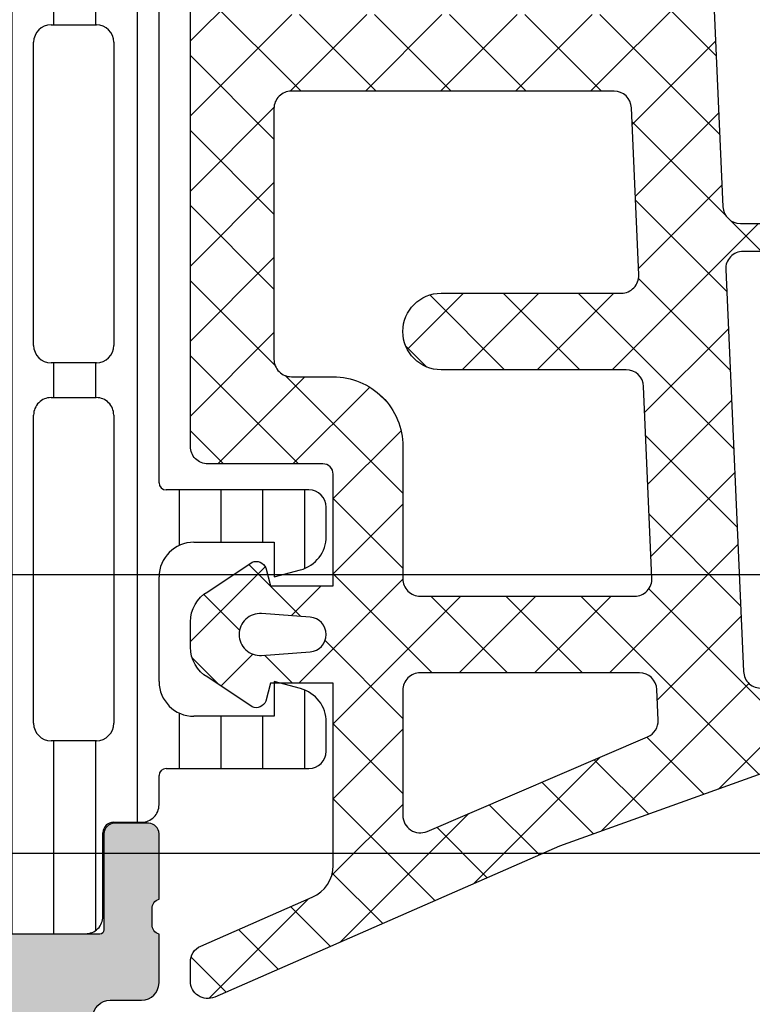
# Model space of a CAD drawing. Header units: millimetres. Extents: x 373037 to 682063, y 76092 to 274210.
# Tile 309 of 552: x 673458 to 673479, y 249615 to 249643. Entities that reach past the tile are written whole.
import ezdxf

# ---------------------------------------------------------------- set-up
doc = ezdxf.new("R2010")
doc.units = ezdxf.units.MM
doc.header["$LTSCALE"] = 100
doc.layers.add('PUDORYS', color=253, linetype='CONTINUOUS')

msp = doc.modelspace()

# ---------------------------------------------------------------- hatches: boundary and pattern name
at = {"layer": 'PUDORYS', "true_color": 0x939598}
h = msp.add_hatch(dxfattribs=at)
h.set_pattern_fill('LINIE', color=252, scale=1.2, angle=90, style=0)
h.set_pattern_definition([(90, (679979.9212210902, 248347.5297934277), (-1.2, 7.347638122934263e-17), [])])
edge = h.paths.add_edge_path()
edge.add_arc((673460.8289485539, 249619.7464295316), 0.2999999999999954, 90.00207529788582, 180.0020752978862, ccw=False)
edge.add_line((673460.8289376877, 249620.0464295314), (673461.6392690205, 249620.0464581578))
edge.add_arc((673461.6392535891, 249620.5464554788), 0.4999973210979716, 270.0017683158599, 360.0023822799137)
edge.add_line((673462.1392509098, 249620.5464762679), (673462.1405714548, 249621.387548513))
edge.add_arc((673462.3405714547, 249621.387548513), 0.1999999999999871, 90.00000000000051, 180.0000000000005, ccw=False)
edge.add_line((673462.3405714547, 249621.5875485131), (673466.4405714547, 249621.5875485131))
edge.add_arc((673466.4405714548, 249622.0875485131), 0.5000000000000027, 269.9999999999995, 359.9999999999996)
edge.add_line((673466.9405714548, 249622.0875485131), (673466.9405714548, 249622.9182977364))
edge.add_arc((673465.9405714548, 249622.9182977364), 0.9999999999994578, 0, 74.99999999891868)
edge.add_line((673466.1993904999, 249623.8842235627), (673465.4405714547, 249624.087548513))
edge.add_line((673465.4405714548, 249624.0875485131), (673465.4405714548, 249623.0875485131))
edge.add_line((673465.4405714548, 249623.0875485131), (673463.1405714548, 249623.0875485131))
edge.add_arc((673463.1422807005, 249624.0916749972), 1.004127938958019, 180.2340877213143, 269.9024699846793, ccw=False)
edge.add_line((673462.138161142, 249624.087572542), (673462.138161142, 249627.0874508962))
edge.add_arc((673463.1422804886, 249627.0834225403), 1.004127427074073, 90.09751797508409, 179.7701403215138, ccw=False)
edge.add_line((673463.1405714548, 249628.0875485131), (673465.4405714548, 249628.0875485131))
edge.add_line((673465.4405714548, 249628.0875485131), (673465.4405714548, 249627.0875485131))
edge.add_line((673465.4405714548, 249627.0875485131), (673466.1993905, 249627.2908734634))
edge.add_arc((673465.9405714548, 249628.2567992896), 1.000000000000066, 285.0000000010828, 359.9999999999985)
edge.add_line((673466.9405714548, 249628.2567992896), (673466.9405714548, 249629.087548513))
edge.add_arc((673466.4405714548, 249629.0875485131), 0.4999999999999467, 0, 89.99999999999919)
edge.add_line((673466.4405714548, 249629.5875485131), (673462.3405714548, 249629.5875485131))
edge.add_arc((673462.3423000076, 249629.7917216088), 0.2041804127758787, 181.1558689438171, 269.5149389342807, ccw=False)
edge.add_line((673462.138161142, 249629.7876028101), (673462.1381382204, 249655.6289696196))
edge.add_arc((673461.6381408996, 249655.6289541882), 0.4999973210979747, 0.001768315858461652, 90.00238227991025)
edge.add_line((673461.6381201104, 249656.1289515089), (673460.8277887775, 249656.1289228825))
edge.add_arc((673460.8277779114, 249656.4289228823), 0.299999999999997, 180.0020752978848, 270.0020752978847, ccw=False)
edge.add_line((673460.5277779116, 249656.428912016), (673460.5280229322, 249658.8289104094))
edge.add_arc((673460.028026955, 249658.8288949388), 0.499995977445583, 0.00177281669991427, 90.00237777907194)
edge.add_line((673460.0280062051, 249659.3288909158), (673456.5514647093, 249659.3287642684))
edge.add_arc((673456.6938112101, 249658.3389513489), 0.99999607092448, 98.18368334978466, 212.7290913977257)
edge.add_line((673455.8525781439, 249657.7982859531), (673457.1711305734, 249655.5146768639))
edge.add_arc((673456.7381269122, 249655.2646612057), 0.5000000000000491, 0.002135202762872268, 30.002071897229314, ccw=False)
edge.add_line((673457.2381269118, 249655.2646798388), (673457.2392132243, 249620.9104110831))
edge.add_arc((673456.7392132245, 249620.9103934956), 0.5000000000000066, 330.0020786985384, 360.0020153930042, ccw=False)
edge.add_line((673457.1722349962, 249620.6604092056), (673455.8538479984, 249618.3767046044))
edge.add_arc((673456.695120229, 249617.8361001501), 0.9999960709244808, 147.2750591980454, 261.8204672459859)
edge.add_line((673456.5528454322, 249616.8462769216), (673460.029386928, 249616.846403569))
edge.add_arc((673460.0293714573, 249617.3463995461), 0.4999959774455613, 270.0017728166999, 360.0023777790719)
edge.add_line((673460.5293674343, 249617.346420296), (673460.5289485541, 249619.7464186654))
edge = h.paths.add_edge_path(flags=16)
edge.add_line((673460.3386729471, 249643.9375422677), (673459.0386788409, 249643.9375422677))
edge.add_arc((673459.0386752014, 249644.4375386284), 0.4999963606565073, 179.9995829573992, 270.0004170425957, ccw=False)
edge.add_line((673458.5386788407, 249644.4375422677), (673458.5386788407, 249653.2875361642))
edge.add_arc((673459.0386752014, 249653.2875398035), 0.4999963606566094, 89.99958295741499, 180.0004170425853, ccw=False)
edge.add_line((673459.0386788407, 249653.7875361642), (673460.338672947, 249653.7875361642))
edge.add_arc((673460.3386895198, 249653.2875361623), 0.5000000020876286, 2.0834067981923e-07, 90.00189910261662, ccw=False)
edge.add_line((673460.8386895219, 249653.2875361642), (673460.8386895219, 249644.4375422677))
edge.add_arc((673460.3386895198, 249644.4375422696), 0.5000000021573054, 269.99810091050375, 359.99999978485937, ccw=False)
edge = h.paths.add_edge_path(flags=16)
edge.add_arc((673460.3386895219, 249633.7375361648), 0.4999999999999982, 269.9999999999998, 360, ccw=False)
edge.add_line((673460.3386895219, 249633.2375361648), (673459.0386788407, 249633.2375361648))
edge.add_arc((673459.0386788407, 249633.7375361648), 0.4999999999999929, 179.9999999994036, 269.99999999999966, ccw=False)
edge.add_line((673458.5386788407, 249633.7375361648), (673458.5386788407, 249642.4375422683))
edge.add_arc((673459.0386788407, 249642.4375422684), 0.5000000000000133, 90.00000000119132, 179.9999999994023, ccw=False)
edge.add_line((673459.0386788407, 249642.9375422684), (673460.3386895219, 249642.9375422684))
edge.add_arc((673460.3386895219, 249642.4375422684), 0.5000000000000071, 5.965148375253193e-10, 90.00000000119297, ccw=False)
edge.add_line((673460.8386895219, 249642.4375422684), (673460.8386895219, 249633.7375361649))
edge = h.paths.add_edge_path(flags=16)
edge.add_arc((673459.0386752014, 249631.7375398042), 0.4999963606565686, 89.99958295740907, 180.0004170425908, ccw=False)
edge.add_line((673459.0386788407, 249632.2375361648), (673460.338672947, 249632.2375361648))
edge.add_arc((673460.3386895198, 249631.7375361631), 0.5000000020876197, 2.0833840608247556e-07, 90.00189910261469, ccw=False)
edge.add_line((673460.8386895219, 249631.7375361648), (673460.8386895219, 249622.8875270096))
edge.add_arc((673460.3387047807, 249622.8875270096), 0.4999847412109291, 269.99999999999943, 360, ccw=False)
edge.add_line((673460.3387047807, 249622.3875422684), (673459.0386940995, 249622.3875422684))
edge.add_arc((673459.0386940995, 249622.8875575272), 0.5000152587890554, 179.9999999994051, 270.0000000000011, ccw=False)
edge.add_line((673458.5386788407, 249622.8875575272), (673458.5386788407, 249631.7375361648))
h = msp.add_hatch(dxfattribs=at)
h.set_pattern_fill('ANSI37', color=252, scale=0.48, angle=90, style=0)
h.set_pattern_definition([(135, (673467.1381380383, 249629.3363462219), (-1.077630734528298, -1.077630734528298), []), (225, (673467.1381380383, 249629.3363462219), (1.077630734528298, -1.077630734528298), [])])
edge = h.paths.add_edge_path(flags=16)
edge.add_line((673466.4738440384, 249625.9350692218), (673465.0809900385, 249626.0348132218))
edge.add_arc((673465.0381325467, 249625.4363463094), 0.5999995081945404, 85.90391948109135, 180.0000083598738)
edge.add_arc((673465.0381325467, 249625.4363461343), 0.5999995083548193, 179.9999916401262, 274.0960805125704)
edge.add_line((673465.0809900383, 249624.8378792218), (673466.4738440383, 249624.9376232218))
edge.add_arc((673466.438129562, 249625.4363462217), 0.5000001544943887, 274.0960644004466, 445.9039356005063)
edge = h.paths.add_edge_path(flags=16)
edge.add_arc((673469.6381376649, 249623.8363495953), 0.4999996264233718, 89.99995719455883, 180.0000428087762)
edge.add_line((673469.1381380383, 249623.8363492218), (673469.1381380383, 249620.2426642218))
edge.add_arc((673469.6381383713, 249620.2426642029), 0.5000003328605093, 179.9999978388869, 293.2180266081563)
edge.add_line((673469.8352540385, 249619.7831582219), (673476.1663560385, 249622.4990362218))
edge.add_arc((673475.9692401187, 249622.95854157), 0.4999998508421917, 293.2180817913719, 362.5001106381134)
edge.add_line((673476.4687640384, 249622.9803522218), (673476.4304380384, 249623.8581592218))
edge.add_arc((673475.93091443, 249623.8363497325), 0.4999994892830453, 2.499979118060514, 90.00004486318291)
edge.add_line((673475.9309140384, 249624.3363492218), (673469.6381380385, 249624.3363492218))
edge = h.paths.add_edge_path(flags=16)
edge.add_line((673475.0463000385, 249649.3902682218), (673466.1494470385, 249653.5389382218))
edge.add_arc((673465.9381379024, 249653.0857844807), 0.499999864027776, 64.99999208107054, 180.0000296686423)
edge.add_line((673465.4381380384, 249653.0857842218), (673465.4381380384, 249643.7363492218))
edge.add_arc((673465.9381376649, 249643.7363488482), 0.4999996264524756, 179.9999571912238, 270.0000428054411)
edge.add_line((673465.9381380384, 249643.2363492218), (673475.0620610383, 249643.2363492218))
edge.add_arc((673475.0620608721, 249643.7363492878), 0.5000000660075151, 270.0000190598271, 362.5000272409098)
edge.add_line((673475.5615850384, 249643.7581592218), (673475.3345150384, 249648.9589232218))
edge.add_arc((673474.8349896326, 249648.9371134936), 0.5000012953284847, 2.499997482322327, 64.9999080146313)
edge = h.paths.add_edge_path(flags=16)
edge.add_arc((673465.9381376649, 249640.5363495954), 0.4999996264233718, 89.99995719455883, 180.0000428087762)
edge.add_line((673465.4381380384, 249640.5363492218), (673465.4381380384, 249633.3363492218))
edge.add_arc((673465.9381376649, 249633.3363488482), 0.4999996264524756, 179.9999571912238, 270.0000428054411)
edge.add_line((673465.9381380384, 249632.8363492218), (673467.1381380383, 249632.8363492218))
edge.add_arc((673467.1381395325, 249630.836350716), 1.999998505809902, -4.2805441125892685e-05, 90.0000428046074, ccw=False)
edge.add_line((673469.1381380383, 249630.8363492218), (673469.1381380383, 249627.0363492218))
edge.add_arc((673469.6381376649, 249627.0363488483), 0.4999996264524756, 179.9999571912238, 270.0000428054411)
edge.add_line((673469.6381380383, 249626.5363492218), (673475.7911990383, 249626.5363492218))
edge.add_arc((673475.7911988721, 249627.0363492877), 0.5000000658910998, 270.000019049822, 362.5000272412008)
edge.add_line((673476.2907230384, 249627.0581592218), (673476.0505880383, 249632.5581592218))
edge.add_arc((673475.5510644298, 249632.5363497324), 0.4999994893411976, 2.499979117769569, 90.00004485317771)
edge.add_line((673475.5510640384, 249633.0363492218), (673470.2381380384, 249633.0363492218))
edge.add_arc((673470.2381380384, 249634.1363492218), 1.099999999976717, 90, 270, ccw=False)
edge.add_line((673470.2381380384, 249635.2363492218), (673475.4113490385, 249635.2363492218))
edge.add_arc((673475.4113488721, 249635.7363492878), 0.5000000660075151, 270.0000190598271, 362.5000272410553)
edge.add_line((673475.9108730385, 249635.7581592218), (673475.7013000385, 249640.5581592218))
edge.add_arc((673475.2017764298, 249640.5363497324), 0.4999994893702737, 2.499979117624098, 90.00004485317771)
edge.add_line((673475.2017760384, 249641.0363492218), (673465.9381380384, 249641.0363492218))
edge = h.paths.add_edge_path()
edge.add_line((673467.3245950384, 249655.7494022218), (673476.1124610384, 249651.6515532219))
edge.add_ellipse((673474.8446035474, 249648.9326278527), major_axis=(-3.000002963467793, 0), ratio=1, start_angle=182.50005883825, end_angle=244.9999693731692, ccw=False)
edge.add_line((673477.8417510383, 249649.0634892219), (673477.8700850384, 249648.4145392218))
edge.add_ellipse((673478.369608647, 249648.4363487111), major_axis=(-0.4999994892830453, 0), ratio=1, start_angle=2.499979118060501, end_angle=90.00004485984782)
edge.add_line((673478.3696090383, 249647.9363492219), (673479.3381380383, 249647.9363492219))
edge.add_ellipse((673479.338138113, 249647.8363492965), major_axis=(-0.09999992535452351, 0), ratio=1, start_angle=179.9999571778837, end_angle=270.0000427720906, ccw=False)
edge.add_line((673479.4381380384, 249647.8363492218), (673479.4381380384, 249647.2363492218))
edge.add_ellipse((673479.3381381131, 249647.236349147), major_axis=(-0.0999999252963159, 0), ratio=1, start_angle=89.99995719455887, end_angle=180.0000428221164, ccw=False)
edge.add_line((673479.3381380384, 249647.1363492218), (673478.4351000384, 249647.1363492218))
edge.add_ellipse((673478.4351002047, 249646.6363491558), major_axis=(-0.5000000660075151, 0), ratio=1, start_angle=-89.99998094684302, end_angle=2.500027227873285)
edge.add_line((673477.9355760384, 249646.6145392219), (673478.3294140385, 249637.7142452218))
edge.add_ellipse((673478.8289253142, 249637.736349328), major_axis=(-0.5000001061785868, 0), ratio=1, start_angle=2.533769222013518, end_angle=90.0000829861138)
edge.add_line((673478.8289260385, 249637.2363492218), (673479.4381380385, 249637.2363492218))
edge.add_ellipse((673479.4381381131, 249637.1363492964), major_axis=(-0.09999992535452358, 0), ratio=1, start_angle=179.9999572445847, end_angle=270.00004282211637, ccw=False)
edge.add_line((673479.5381380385, 249637.1363492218), (673479.5381380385, 249636.5363492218))
edge.add_ellipse((673479.4381381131, 249636.5363491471), major_axis=(-0.09999992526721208, 0), ratio=1, start_angle=89.99995717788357, end_angle=180.0000428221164, ccw=False)
edge.add_line((673479.4381380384, 249636.4363492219), (673478.9085760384, 249636.4363492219))
edge.add_ellipse((673478.9085757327, 249635.9363487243), major_axis=(-0.500000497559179, 0), ratio=1, start_angle=-90.00003502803, end_angle=2.533698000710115)
edge.add_line((673478.4090640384, 249635.9142452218), (673478.9197200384, 249624.3740202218))
edge.add_ellipse((673479.4192446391, 249624.3958297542), major_axis=(-0.5000004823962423, 0), ratio=1, start_angle=2.499979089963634, end_angle=93.21705730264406)
edge.add_line((673479.4473040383, 249623.8966172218), (673484.5810470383, 249624.1851802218))
edge.add_ellipse((673484.4654916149, 249624.5955982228), major_axis=(-0.426375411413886, 0), ratio=1, start_angle=105.7248544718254, end_angle=249.2410276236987)
edge.add_line((673484.6166150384, 249624.9942932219), (673484.3840120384, 249624.9930532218))
edge.add_line((673484.3840120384, 249624.9930532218), (673482.5014330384, 249624.6949152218))
edge.add_line((673482.5014330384, 249624.6949152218), (673479.6521480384, 249625.0953412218))
edge.add_ellipse((673479.69389864, 249625.3924218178), major_axis=(-0.2999999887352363, 0), ratio=1, start_angle=-34.59774638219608, end_angle=82.00025595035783, ccw=False)
edge.add_ellipse((673481.9164697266, 249623.8593084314), major_axis=(-3.000047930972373, 0), ratio=1, start_angle=251.9915754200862, end_angle=325.4023587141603, ccw=False)
edge.add_line((673482.8439550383, 249626.7123872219), (673485.0988460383, 249626.0788112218))
edge.add_ellipse((673484.9379164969, 249625.3035987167), major_axis=(-0.7917403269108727, 0), ratio=1, start_angle=186.798346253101, end_angle=258.2723102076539, ccw=False)
edge.add_line((673485.7240900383, 249625.3973212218), (673485.7253110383, 249624.3391112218))
edge.add_ellipse((673484.5462248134, 249624.4682354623), major_axis=(-1.18613548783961, 0), ratio=1, start_angle=108.6555764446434, end_angle=173.7503218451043, ccw=False)
edge.add_line((673484.9256440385, 249623.3444212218), (673481.6843040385, 249622.2500882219))
edge.add_line((673481.6843040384, 249622.2500882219), (673473.6345090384, 249619.3603102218))
edge.add_line((673473.6345090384, 249619.3603102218), (673463.7366320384, 249615.0275012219))
edge.add_ellipse((673463.5383619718, 249615.4865102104), major_axis=(-0.5000002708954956, 0), ratio=1, start_angle=0.066576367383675, end_angle=113.36204948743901, ccw=False)
edge.add_line((673463.0383620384, 249615.4859292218), (673463.0377270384, 249616.0326302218))
edge.add_ellipse((673463.5377271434, 249616.0332104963), major_axis=(-0.5000004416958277, 0), ratio=1, start_angle=-66.0791754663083, end_angle=0.06649451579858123, ccw=False)
edge.add_line((673463.3349900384, 249616.4902642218), (673466.5389930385, 249617.8920202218))
edge.add_ellipse((673466.1381387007, 249618.8081613), major_axis=(-0.9999993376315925, 0), ratio=1, start_angle=113.6316147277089, end_angle=180.0000528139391)
edge.add_line((673467.1381380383, 249618.8081622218), (673467.1381380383, 249624.0361042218))
edge.add_line((673467.1381380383, 249624.0361042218), (673465.3386590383, 249624.0361132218))
edge.add_line((673465.3386590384, 249624.0361132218), (673465.2007170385, 249623.5213122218))
edge.add_ellipse((673464.9235630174, 249623.636077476), major_axis=(-0.2999756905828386, 0), ratio=1, start_angle=67.49643328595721, end_angle=157.5062997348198, ccw=False)
edge.add_line((673464.8087500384, 249623.3589432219), (673463.5386230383, 249624.2081102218))
edge.add_ellipse((673464.0383438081, 249625.073974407), major_axis=(-0.9997207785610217, 0), ratio=1, start_angle=-0.007611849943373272, end_angle=60.00923930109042, ccw=False)
edge.add_line((673463.0386230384, 249625.0741072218), (673463.0386540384, 249625.7984682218))
edge.add_ellipse((673464.0383918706, 249625.7982601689), major_axis=(-0.9997378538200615, 0), ratio=1, start_angle=299.99132494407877, end_angle=359.9880763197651, ccw=False)
edge.add_line((673463.5386540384, 249626.6641342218), (673464.8087500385, 249627.5133012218))
edge.add_ellipse((673464.9235619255, 249627.2361537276), major_axis=(-0.2999875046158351, 0), ratio=1, start_angle=202.4986038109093, end_angle=292.5024061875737, ccw=False)
edge.add_line((673465.2007170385, 249627.3509472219), (673465.3386890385, 249626.8361312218))
edge.add_line((673465.3386890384, 249626.8361312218), (673467.1381380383, 249626.8361232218))
edge.add_line((673467.1381380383, 249626.8361232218), (673467.1381380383, 249630.0363502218))
edge.add_ellipse((673466.8381382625, 249630.0363504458), major_axis=(-0.2999997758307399, 0), ratio=1, start_angle=179.999957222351, end_angle=270.0000428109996)
edge.add_line((673466.8381380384, 249630.3363502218), (673463.5381420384, 249630.3363502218))
edge.add_ellipse((673463.5381416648, 249630.8363498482), major_axis=(-0.4999996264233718, 0), ratio=1, start_angle=-4.280877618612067e-05, end_angle=90.00004280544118, ccw=False)
edge.add_line((673463.0381420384, 249630.8363502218), (673463.0381420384, 249657.7339722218))
edge.add_line((673463.0381420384, 249657.7339722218), (673464.5885340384, 249658.6290902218))
edge.add_ellipse((673464.8385341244, 249658.1960776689), major_axis=(-0.4999999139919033, 0), ratio=1, start_angle=180.0000633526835, end_angle=300.00001707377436, ccw=False)
edge.add_line((673465.3385340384, 249658.1960782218), (673467.0359050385, 249658.1960782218))
edge.add_line((673467.0359050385, 249658.1960782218), (673467.0359050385, 249656.2025562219))
edge.add_ellipse((673467.5359052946, 249656.2025558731), major_axis=(-0.5000002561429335, 0), ratio=1, start_angle=-3.996725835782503e-05, end_angle=64.99987140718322)
h = msp.add_hatch(dxfattribs=at)
h.set_pattern_fill('ANSI37', color=252, scale=0.48, angle=90, style=0)
h.set_pattern_definition([(135, (673467.1381382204, 249629.3363462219), (-1.077630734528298, -1.077630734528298), []), (225, (673467.1381382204, 249629.3363462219), (1.077630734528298, -1.077630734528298), [])])
edge = h.paths.add_edge_path(flags=16)
edge.add_line((673466.4738442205, 249625.9350692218), (673465.0809902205, 249626.0348132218))
edge.add_arc((673465.0381327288, 249625.4363463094), 0.5999995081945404, 85.90391948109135, 180.0000083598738)
edge.add_arc((673465.0381327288, 249625.4363461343), 0.5999995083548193, 179.9999916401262, 274.0960805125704)
edge.add_line((673465.0809902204, 249624.8378792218), (673466.4738442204, 249624.9376232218))
edge.add_arc((673466.438129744, 249625.4363462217), 0.5000001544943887, 274.0960644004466, 445.9039356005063)
edge = h.paths.add_edge_path(flags=16)
edge.add_arc((673469.638137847, 249623.8363495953), 0.4999996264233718, 89.99995719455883, 180.0000428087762)
edge.add_line((673469.1381382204, 249623.8363492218), (673469.1381382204, 249620.2426642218))
edge.add_arc((673469.6381385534, 249620.2426642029), 0.5000003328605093, 179.9999978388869, 293.2180266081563)
edge.add_line((673469.8352542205, 249619.7831582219), (673476.1663562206, 249622.4990362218))
edge.add_arc((673475.9692403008, 249622.95854157), 0.4999998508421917, 293.2180817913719, 362.5001106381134)
edge.add_line((673476.4687642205, 249622.9803522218), (673476.4304382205, 249623.8581592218))
edge.add_arc((673475.930914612, 249623.8363497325), 0.4999994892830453, 2.499979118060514, 90.00004486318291)
edge.add_line((673475.9309142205, 249624.3363492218), (673469.6381382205, 249624.3363492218))
edge = h.paths.add_edge_path(flags=16)
edge.add_line((673475.0463002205, 249649.3902682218), (673466.1494472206, 249653.5389382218))
edge.add_arc((673465.9381380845, 249653.0857844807), 0.499999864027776, 64.99999208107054, 180.0000296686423)
edge.add_line((673465.4381382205, 249653.0857842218), (673465.4381382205, 249643.7363492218))
edge.add_arc((673465.938137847, 249643.7363488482), 0.4999996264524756, 179.9999571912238, 270.0000428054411)
edge.add_line((673465.9381382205, 249643.2363492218), (673475.0620612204, 249643.2363492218))
edge.add_arc((673475.0620610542, 249643.7363492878), 0.5000000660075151, 270.0000190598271, 362.5000272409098)
edge.add_line((673475.5615852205, 249643.7581592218), (673475.3345152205, 249648.9589232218))
edge.add_arc((673474.8349898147, 249648.9371134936), 0.5000012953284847, 2.499997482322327, 64.9999080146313)
edge = h.paths.add_edge_path(flags=16)
edge.add_arc((673465.938137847, 249640.5363495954), 0.4999996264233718, 89.99995719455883, 180.0000428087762)
edge.add_line((673465.4381382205, 249640.5363492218), (673465.4381382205, 249633.3363492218))
edge.add_arc((673465.938137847, 249633.3363488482), 0.4999996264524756, 179.9999571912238, 270.0000428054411)
edge.add_line((673465.9381382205, 249632.8363492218), (673467.1381382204, 249632.8363492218))
edge.add_arc((673467.1381397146, 249630.836350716), 1.999998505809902, -4.2805441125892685e-05, 90.0000428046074, ccw=False)
edge.add_line((673469.1381382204, 249630.8363492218), (673469.1381382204, 249627.0363492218))
edge.add_arc((673469.638137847, 249627.0363488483), 0.4999996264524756, 179.9999571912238, 270.0000428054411)
edge.add_line((673469.6381382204, 249626.5363492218), (673475.7911992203, 249626.5363492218))
edge.add_arc((673475.7911990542, 249627.0363492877), 0.5000000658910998, 270.000019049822, 362.5000272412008)
edge.add_line((673476.2907232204, 249627.0581592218), (673476.0505882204, 249632.5581592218))
edge.add_arc((673475.5510646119, 249632.5363497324), 0.4999994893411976, 2.499979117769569, 90.00004485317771)
edge.add_line((673475.5510642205, 249633.0363492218), (673470.2381382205, 249633.0363492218))
edge.add_arc((673470.2381382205, 249634.1363492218), 1.099999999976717, 90, 270, ccw=False)
edge.add_line((673470.2381382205, 249635.2363492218), (673475.4113492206, 249635.2363492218))
edge.add_arc((673475.4113490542, 249635.7363492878), 0.5000000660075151, 270.0000190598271, 362.5000272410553)
edge.add_line((673475.9108732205, 249635.7581592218), (673475.7013002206, 249640.5581592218))
edge.add_arc((673475.2017766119, 249640.5363497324), 0.4999994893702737, 2.499979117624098, 90.00004485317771)
edge.add_line((673475.2017762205, 249641.0363492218), (673465.9381382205, 249641.0363492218))
edge = h.paths.add_edge_path()
edge.add_line((673467.3245952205, 249655.7494022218), (673476.1124612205, 249651.6515532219))
edge.add_ellipse((673474.8446037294, 249648.9326278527), major_axis=(-3.000002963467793, 0), ratio=1, start_angle=182.50005883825, end_angle=244.9999693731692, ccw=False)
edge.add_line((673477.8417512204, 249649.0634892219), (673477.8700852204, 249648.4145392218))
edge.add_ellipse((673478.369608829, 249648.4363487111), major_axis=(-0.4999994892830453, 0), ratio=1, start_angle=2.499979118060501, end_angle=90.00004485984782)
edge.add_line((673478.3696092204, 249647.9363492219), (673479.3381382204, 249647.9363492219))
edge.add_ellipse((673479.3381382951, 249647.8363492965), major_axis=(-0.09999992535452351, 0), ratio=1, start_angle=179.9999571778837, end_angle=270.0000427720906, ccw=False)
edge.add_line((673479.4381382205, 249647.8363492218), (673479.4381382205, 249647.2363492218))
edge.add_ellipse((673479.3381382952, 249647.236349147), major_axis=(-0.0999999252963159, 0), ratio=1, start_angle=89.99995719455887, end_angle=180.0000428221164, ccw=False)
edge.add_line((673479.3381382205, 249647.1363492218), (673478.4351002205, 249647.1363492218))
edge.add_ellipse((673478.4351003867, 249646.6363491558), major_axis=(-0.5000000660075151, 0), ratio=1, start_angle=-89.99998094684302, end_angle=2.500027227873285)
edge.add_line((673477.9355762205, 249646.6145392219), (673478.3294142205, 249637.7142452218))
edge.add_ellipse((673478.8289254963, 249637.736349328), major_axis=(-0.5000001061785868, 0), ratio=1, start_angle=2.533769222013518, end_angle=90.0000829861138)
edge.add_line((673478.8289262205, 249637.2363492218), (673479.4381382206, 249637.2363492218))
edge.add_ellipse((673479.4381382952, 249637.1363492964), major_axis=(-0.09999992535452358, 0), ratio=1, start_angle=179.9999572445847, end_angle=270.00004282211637, ccw=False)
edge.add_line((673479.5381382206, 249637.1363492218), (673479.5381382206, 249636.5363492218))
edge.add_ellipse((673479.4381382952, 249636.5363491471), major_axis=(-0.09999992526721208, 0), ratio=1, start_angle=89.99995717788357, end_angle=180.0000428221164, ccw=False)
edge.add_line((673479.4381382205, 249636.4363492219), (673478.9085762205, 249636.4363492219))
edge.add_ellipse((673478.9085759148, 249635.9363487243), major_axis=(-0.500000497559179, 0), ratio=1, start_angle=-90.00003502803, end_angle=2.533698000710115)
edge.add_line((673478.4090642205, 249635.9142452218), (673478.9197202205, 249624.3740202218))
edge.add_ellipse((673479.4192448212, 249624.3958297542), major_axis=(-0.5000004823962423, 0), ratio=1, start_angle=2.499979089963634, end_angle=93.21705730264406)
edge.add_line((673479.4473042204, 249623.8966172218), (673484.5810472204, 249624.1851802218))
edge.add_ellipse((673484.465491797, 249624.5955982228), major_axis=(-0.426375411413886, 0), ratio=1, start_angle=105.7248544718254, end_angle=249.2410276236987)
edge.add_line((673484.6166152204, 249624.9942932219), (673484.3840122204, 249624.9930532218))
edge.add_line((673484.3840122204, 249624.9930532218), (673482.5014332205, 249624.6949152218))
edge.add_line((673482.5014332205, 249624.6949152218), (673479.6521482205, 249625.0953412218))
edge.add_ellipse((673479.6938988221, 249625.3924218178), major_axis=(-0.2999999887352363, 0), ratio=1, start_angle=-34.59774638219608, end_angle=82.00025595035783, ccw=False)
edge.add_ellipse((673481.9164699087, 249623.8593084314), major_axis=(-3.000047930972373, 0), ratio=1, start_angle=251.9915754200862, end_angle=325.4023587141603, ccw=False)
edge.add_line((673482.8439552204, 249626.7123872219), (673485.0988462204, 249626.0788112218))
edge.add_ellipse((673484.937916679, 249625.3035987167), major_axis=(-0.7917403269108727, 0), ratio=1, start_angle=186.798346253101, end_angle=258.2723102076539, ccw=False)
edge.add_line((673485.7240902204, 249625.3973212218), (673485.7253112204, 249624.3391112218))
edge.add_ellipse((673484.5462249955, 249624.4682354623), major_axis=(-1.18613548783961, 0), ratio=1, start_angle=108.6555764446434, end_angle=173.7503218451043, ccw=False)
edge.add_line((673484.9256442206, 249623.3444212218), (673481.6843042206, 249622.2500882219))
edge.add_line((673481.6843042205, 249622.2500882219), (673473.6345092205, 249619.3603102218))
edge.add_line((673473.6345092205, 249619.3603102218), (673463.7366322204, 249615.0275012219))
edge.add_ellipse((673463.5383621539, 249615.4865102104), major_axis=(-0.5000002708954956, 0), ratio=1, start_angle=0.066576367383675, end_angle=113.36204948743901, ccw=False)
edge.add_line((673463.0383622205, 249615.4859292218), (673463.0377272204, 249616.0326302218))
edge.add_ellipse((673463.5377273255, 249616.0332104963), major_axis=(-0.5000004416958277, 0), ratio=1, start_angle=-66.0791754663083, end_angle=0.06649451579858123, ccw=False)
edge.add_line((673463.3349902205, 249616.4902642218), (673466.5389932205, 249617.8920202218))
edge.add_ellipse((673466.1381388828, 249618.8081613), major_axis=(-0.9999993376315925, 0), ratio=1, start_angle=113.6316147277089, end_angle=180.0000528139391)
edge.add_line((673467.1381382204, 249618.8081622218), (673467.1381382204, 249624.0361042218))
edge.add_line((673467.1381382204, 249624.0361042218), (673465.3386592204, 249624.0361132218))
edge.add_line((673465.3386592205, 249624.0361132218), (673465.2007172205, 249623.5213122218))
edge.add_ellipse((673464.9235631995, 249623.636077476), major_axis=(-0.2999756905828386, 0), ratio=1, start_angle=67.49643328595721, end_angle=157.5062997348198, ccw=False)
edge.add_line((673464.8087502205, 249623.3589432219), (673463.5386232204, 249624.2081102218))
edge.add_ellipse((673464.0383439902, 249625.073974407), major_axis=(-0.9997207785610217, 0), ratio=1, start_angle=-0.007611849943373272, end_angle=60.00923930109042, ccw=False)
edge.add_line((673463.0386232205, 249625.0741072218), (673463.0386542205, 249625.7984682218))
edge.add_ellipse((673464.0383920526, 249625.7982601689), major_axis=(-0.9997378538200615, 0), ratio=1, start_angle=299.99132494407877, end_angle=359.9880763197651, ccw=False)
edge.add_line((673463.5386542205, 249626.6641342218), (673464.8087502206, 249627.5133012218))
edge.add_ellipse((673464.9235621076, 249627.2361537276), major_axis=(-0.2999875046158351, 0), ratio=1, start_angle=202.4986038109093, end_angle=292.5024061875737, ccw=False)
edge.add_line((673465.2007172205, 249627.3509472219), (673465.3386892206, 249626.8361312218))
edge.add_line((673465.3386892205, 249626.8361312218), (673467.1381382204, 249626.8361232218))
edge.add_line((673467.1381382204, 249626.8361232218), (673467.1381382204, 249630.0363502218))
edge.add_ellipse((673466.8381384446, 249630.0363504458), major_axis=(-0.2999997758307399, 0), ratio=1, start_angle=179.999957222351, end_angle=270.0000428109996)
edge.add_line((673466.8381382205, 249630.3363502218), (673463.5381422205, 249630.3363502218))
edge.add_ellipse((673463.5381418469, 249630.8363498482), major_axis=(-0.4999996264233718, 0), ratio=1, start_angle=-4.280877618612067e-05, end_angle=90.00004280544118, ccw=False)
edge.add_line((673463.0381422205, 249630.8363502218), (673463.0381422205, 249657.7339722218))
edge.add_line((673463.0381422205, 249657.7339722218), (673464.5885342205, 249658.6290902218))
edge.add_ellipse((673464.8385343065, 249658.1960776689), major_axis=(-0.4999999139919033, 0), ratio=1, start_angle=180.0000633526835, end_angle=300.00001707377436, ccw=False)
edge.add_line((673465.3385342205, 249658.1960782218), (673467.0359052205, 249658.1960782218))
edge.add_line((673467.0359052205, 249658.1960782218), (673467.0359052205, 249656.2025562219))
edge.add_ellipse((673467.5359054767, 249656.2025558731), major_axis=(-0.5000002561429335, 0), ratio=1, start_angle=-3.996725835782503e-05, end_angle=64.99987140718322)
h = msp.add_hatch(color=252, dxfattribs=at)
edge = h.paths.add_edge_path()
edge.add_arc((673507.1380707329, 249604.8364137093), 0.5000674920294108, 270.0077324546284, 359.9922675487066)
edge.add_line((673507.6381382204, 249604.8363462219), (673507.6381382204, 249608.8363462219))
edge.add_arc((673507.1380707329, 249608.8362787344), 0.5000674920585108, 0.007732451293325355, 89.99226754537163)
edge.add_line((673507.1381382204, 249609.3363462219), (673505.8380893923, 249609.3363462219))
edge.add_arc((673505.8381262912, 249608.8363093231), 0.5000369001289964, 90.00422797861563, 179.9957720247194)
edge.add_line((673505.3380893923, 249608.8363462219), (673505.3380893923, 249608.3363462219))
edge.add_line((673505.3380893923, 249608.3363462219), (673506.3380893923, 249608.3363462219))
edge.add_line((673506.3380893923, 249608.3363462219), (673506.3380893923, 249606.8363462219))
edge.add_arc((673505.338126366, 249606.8363092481), 0.9999630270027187, -90.00211851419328, 0.0021185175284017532, ccw=False)
edge.add_line((673505.3380893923, 249605.8363462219), (673501.3380893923, 249605.8363462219))
edge.add_arc((673501.338166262, 249606.8364230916), 1.000076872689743, 180.0044039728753, 269.9955960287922, ccw=False)
edge.add_line((673500.3380893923, 249606.8363462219), (673500.3380893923, 249608.3363462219))
edge.add_line((673500.3380893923, 249608.3363462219), (673501.3380893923, 249608.3363462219))
edge.add_line((673501.3380893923, 249608.3363462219), (673501.3380893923, 249608.8363462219))
edge.add_arc((673500.8381468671, 249608.8364036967), 0.4999425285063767, 359.9934131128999, 450.0065868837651)
edge.add_line((673500.8380893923, 249609.3363462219), (673498.0381015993, 249609.3363462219))
edge.add_arc((673498.0381015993, 249608.8363462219), 0.5, 90, 180)
edge.add_line((673497.5381015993, 249608.8363462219), (673497.5381015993, 249608.6363462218))
edge.add_arc((673498.0381015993, 249608.6363462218), 0.5, 180, 270)
edge.add_line((673498.0381015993, 249608.1363462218), (673498.5381015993, 249608.1363462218))
edge.add_arc((673498.5380665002, 249607.6363111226), 0.5000351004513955, 0.00402179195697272, 89.99597821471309, ccw=False)
edge.add_line((673499.0381015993, 249607.6363462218), (673499.0381015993, 249606.83634317))
edge.add_arc((673498.538085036, 249606.8363597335), 0.5000165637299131, 270.00189796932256, 359.99810203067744, ccw=False)
edge.add_line((673498.5381015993, 249606.33634317), (673467.2381077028, 249606.33634317))
edge.add_line((673467.2381077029, 249606.33634317), (673461.1996500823, 249606.7687398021))
edge.add_arc((673461.2381061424, 249607.7679594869), 0.9999594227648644, 180, 267.7959971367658, ccw=False)
edge.add_line((673460.2381467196, 249607.7679594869), (673460.2381467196, 249614.4364116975))
edge.add_arc((673460.7381467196, 249614.4364116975), 0.5, 90, 180, ccw=False)
edge.add_line((673460.7381467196, 249614.9364116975), (673461.6381467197, 249614.9364116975))
edge.add_arc((673461.6381467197, 249615.4364116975), 0.5, 270, 360)
edge.add_line((673462.1381467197, 249615.4364116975), (673462.1381467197, 249616.8364132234))
edge.add_arc((673462.2169831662, 249617.1039338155), 0.278895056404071, 178.8354106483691, 253.58012359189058, ccw=False)
edge.add_line((673461.9381457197, 249617.1096022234), (673461.9381457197, 249617.5631962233))
edge.add_arc((673462.2170138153, 249617.5688568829), 0.278925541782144, 106.4245945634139, 181.1628700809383, ccw=False)
edge.add_line((673462.1381467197, 249617.8364002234), (673462.1381467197, 249619.7164112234))
edge.add_arc((673461.8381467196, 249619.7164112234), 0.3000000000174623, 0, 90)
edge.add_line((673461.8381467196, 249620.0164112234), (673460.8581724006, 249620.0164112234))
edge.add_arc((673460.8581724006, 249619.7164112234), 0.3000000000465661, 90.00000000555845, 180)
edge.add_line((673460.5581724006, 249619.7164112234), (673460.5581724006, 249616.9564132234))
edge.add_arc((673460.4381724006, 249616.9564132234), 0.1199999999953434, 270.0000000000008, 360, ccw=False)
edge.add_line((673460.4381724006, 249616.8364132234), (673456.1381467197, 249616.8364132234))
edge.add_arc((673456.1381467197, 249617.3364132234), 0.5, 180, 270, ccw=False)
edge.add_line((673455.6381467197, 249617.3364132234), (673455.6381467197, 249618.0364132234))
edge.add_line((673455.6381467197, 249618.0364132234), (673457.0196421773, 249620.4292335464))
edge.add_arc((673456.9000269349, 249620.4982934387), 0.1381197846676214, 330.0000000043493, 450)
edge.add_line((673456.9000269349, 249620.6364132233), (673453.1381467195, 249620.6364132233))
edge.add_arc((673453.1381467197, 249622.6364132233), 2, 180, 270, ccw=False)
edge.add_line((673451.1381467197, 249622.6364132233), (673451.1381467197, 249623.2044086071))
edge.add_arc((673450.6381467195, 249623.2044086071), 0.5000000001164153, 0, 34.47907175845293)
edge.add_arc((673446.9286481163, 249620.6569353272), 4.999999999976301, 34.4790717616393, 84.65077199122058)
edge.add_arc((673447.3762665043, 249625.498286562), 0.1381197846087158, 82.29756250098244, 210.0000000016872)
edge.add_line((673447.256651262, 249625.4292266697), (673448.6381467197, 249623.0364063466))
edge.add_line((673448.6381467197, 249623.0364063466), (673448.6381467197, 249622.3364063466))
edge.add_arc((673448.1381467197, 249622.3364063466), 0.5, 270.0000000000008, 360, ccw=False)
edge.add_line((673448.1381467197, 249621.8364063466), (673443.8381210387, 249621.8364063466))
edge.add_arc((673443.8381210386, 249621.9564063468), 0.1200000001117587, 180.0000000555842, 270, ccw=False)
edge.add_line((673443.7181210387, 249621.9564063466), (673443.7181210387, 249624.7164043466))
edge.add_arc((673443.4181210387, 249624.7164043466), 0.3000000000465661, 0, 89.99999999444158)
edge.add_line((673443.4181210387, 249625.0164043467), (673442.4381467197, 249625.0164043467))
edge.add_arc((673442.4381467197, 249624.7164043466), 0.3000000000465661, 90, 180)
edge.add_line((673442.1381467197, 249624.7164043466), (673442.1381467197, 249622.8363933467))
edge.add_arc((673442.059279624, 249622.5688500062), 0.2789255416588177, -1.1628700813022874, 73.57540544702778, ccw=False)
edge.add_line((673442.3381477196, 249622.5631893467), (673442.3381477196, 249622.1095953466))
edge.add_arc((673442.0593102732, 249622.1039269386), 0.2788950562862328, -73.58012358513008, 1.1645893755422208, ccw=False)
edge.add_line((673442.1381467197, 249621.8364063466), (673442.1381467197, 249618.8363478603))
edge.add_line((673442.1381467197, 249618.8363478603), (673442.8382190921, 249618.1362449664))
edge.add_line((673442.838219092, 249618.1362449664), (673443.4382251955, 249618.1362449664))
edge.add_line((673443.4382251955, 249618.1362449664), (673443.4382251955, 249619.7362510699))
edge.add_arc((673443.9382346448, 249619.7362416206), 0.5000094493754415, 90.0010827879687, 179.9989172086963, ccw=False)
edge.add_line((673443.9382251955, 249620.2362510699), (673444.3336532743, 249620.2362510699))
edge.add_arc((673444.3336532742, 249619.73625107), 0.4999999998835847, 74.99999998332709, 89.99999998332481, ccw=False)
edge.add_line((673444.463062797, 249620.219213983), (673445.8969495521, 249619.835005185))
edge.add_arc((673445.638130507, 249618.8690793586), 1.000000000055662, 0, 74.9999999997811, ccw=False)
edge.add_line((673446.638130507, 249618.8690793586), (673446.638130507, 249613.1362571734))
edge.add_line((673446.638130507, 249613.1362571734), (673443.4382251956, 249613.1362571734))
edge.add_line((673443.4382251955, 249613.1362571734), (673443.4382251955, 249613.9362449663))
edge.add_line((673443.4382251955, 249613.9362449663), (673442.838219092, 249613.9362449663))
edge.add_line((673442.838219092, 249613.9362449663), (673442.1382374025, 249612.723812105))
edge.add_line((673442.1382374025, 249612.723812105), (673442.1382374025, 249611.6362571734))
edge.add_line((673442.1382374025, 249611.6362571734), (673457.1381467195, 249611.6362571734))
edge.add_arc((673457.1381467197, 249611.1362571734), 0.5, 0, 90, ccw=False)
edge.add_line((673457.6381467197, 249611.1362571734), (673457.6381467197, 249605.3363462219))
edge.add_arc((673458.6381467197, 249605.3363462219), 1, 180, 270)
edge.add_line((673458.6381467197, 249604.3363462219), (673507.1381382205, 249604.3363462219))
edge = h.paths.add_edge_path(flags=16)
edge.add_line((673448.238130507, 249613.9362449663), (673448.238130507, 249618.3362449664))
edge.add_arc((673448.738130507, 249618.3362449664), 0.5, 90, 180, ccw=False)
edge.add_line((673448.738130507, 249618.8362449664), (673453.138130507, 249618.8362449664))
edge.add_arc((673453.138130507, 249618.3362449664), 0.5, 0, 90, ccw=False)
edge.add_line((673453.638130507, 249618.3362449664), (673453.638130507, 249613.9362449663))
edge.add_arc((673453.138130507, 249613.9362449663), 0.5, 270.0000000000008, 360, ccw=False)
edge.add_line((673453.138130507, 249613.4362449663), (673448.7381305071, 249613.4362449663))
edge.add_arc((673448.738130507, 249613.9362449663), 0.5, 180, 270, ccw=False)

# ---------------------------------------------------------------- linework, layer by layer
at = {"layer": 'PUDORYS', "color": 252, "true_color": 0x939598}
for p, q in [((673462.138161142, 249629.7876028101), (673462.1381382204, 249655.6289696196)), ((673459.0386788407, 249642.9375422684), (673460.3386895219, 249642.9375422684)), ((673458.5386788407, 249633.7375361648), (673458.5386788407, 249642.4375422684)), ((673460.8386895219, 249642.4375422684), (673460.8386895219, 249633.7375361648)), ((673460.3386895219, 249633.2375361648), (673459.0386788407, 249633.2375361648)), ((673459.0386788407, 249632.2375361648), (673460.338672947, 249632.2375361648)), ((673458.5386788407, 249622.8875575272), (673458.5386788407, 249631.7375361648)), ((673460.8386895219, 249631.7375361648), (673460.8386895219, 249622.8875270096)), ((673466.4405714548, 249629.5875485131), (673462.3405714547, 249629.5875485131)), ((673466.9405714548, 249628.2567992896), (673466.9405714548, 249629.0875485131)), ((673463.1405714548, 249628.0875485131), (673465.4405714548, 249628.0875485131)), ((673465.4405714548, 249628.0875485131), (673465.4405714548, 249627.0875485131)), ((673465.4405714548, 249627.0875485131), (673466.1993904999, 249627.2908734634)), ((673462.138161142, 249624.087572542), (673462.138161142, 249627.0874508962)), ((673466.1993904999, 249623.8842235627), (673465.4405714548, 249624.0875485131)), ((673465.4405714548, 249624.0875485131), (673465.4405714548, 249623.0875485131)), ((673465.4405714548, 249623.0875485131), (673463.1405714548, 249623.0875485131)), ((673466.9405714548, 249622.0875485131), (673466.9405714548, 249622.9182977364)), ((673460.3387047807, 249622.3875422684), (673459.0386940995, 249622.3875422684)), ((673462.3405714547, 249621.5875485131), (673466.4405714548, 249621.5875485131)), ((673462.1392509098, 249620.5464762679), (673462.1405714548, 249621.387548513)), ((673460.8289376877, 249620.0464295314), (673461.6392690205, 249620.0464581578)), ((673460.5293674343, 249617.346420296), (673460.5289485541, 249619.7464186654)), ((673456.5528454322, 249616.8462769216), (673460.029386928, 249616.846403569))]:
    msp.add_line(p, q, dxfattribs=at)
at = {"layer": 'PUDORYS', "color": 252, "ltscale": 15, "true_color": 0x939598}
for points in [[(655063.636877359, 249619.1544343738), (681589.639597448, 249619.1544343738), (681589.639597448, 273245.1544306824), (655063.636877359, 273245.1544306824)], [(681581.6396141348, 273237.1544306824), (655071.6368773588, 273237.1544306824), (655071.6368773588, 249627.1544343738), (681581.6396141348, 249627.1544343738)]]:
    msp.add_lwpolyline(points, close=True, dxfattribs=at)
at = {"layer": 'PUDORYS', "color": 252, "true_color": 0x939598, "extrusion": (0, 0, -1)}
for points in [[(-673481.6843040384, 249622.2500882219), (-673473.6345090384, 249619.3603102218), (-673463.7366320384, 249615.0275012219), (-673463.7366320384, 249615.0275012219, 0.538982), (-673463.0383620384, 249615.4859292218), (-673463.0377270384, 249616.0326302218), (-673463.0377270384, 249616.0326302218, 0.296905), (-673463.3349900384, 249616.4902642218), (-673466.5389930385, 249617.8920202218), (-673466.5389930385, 249617.8920202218, -0.297963), (-673467.1381380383, 249618.8081622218), (-673467.1381380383, 249624.0361042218), (-673465.3386590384, 249624.0361132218), (-673465.2007170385, 249623.5213122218), (-673465.2007170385, 249623.5213122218, 0.414264), (-673464.8087500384, 249623.3589432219), (-673463.5386230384, 249624.2081102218), (-673463.5386230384, 249624.2081102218, 0.268028), (-673463.0386230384, 249625.0741072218), (-673463.0386540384, 249625.7984682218), (-673463.0386540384, 249625.7984682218, 0.267934), (-673463.5386540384, 249626.6641342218), (-673464.8087500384, 249627.5133012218), (-673464.8087500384, 249627.5133012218, 0.414233), (-673465.2007170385, 249627.3509472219), (-673465.3386890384, 249626.8361312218), (-673467.1381380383, 249626.8361232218), (-673467.1381380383, 249630.0363502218), (-673467.1381380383, 249630.0363502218, -0.414214), (-673466.8381380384, 249630.3363502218), (-673463.5381420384, 249630.3363502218), (-673463.5381420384, 249630.3363502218, 0.414214), (-673463.0381420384, 249630.8363502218), (-673463.0381420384, 249657.7339722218)], [(-673481.6843042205, 249622.2500882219), (-673473.6345092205, 249619.3603102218), (-673463.7366322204, 249615.0275012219), (-673463.7366322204, 249615.0275012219, 0.538982), (-673463.0383622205, 249615.4859292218), (-673463.0377272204, 249616.0326302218), (-673463.0377272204, 249616.0326302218, 0.296905), (-673463.3349902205, 249616.4902642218), (-673466.5389932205, 249617.8920202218), (-673466.5389932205, 249617.8920202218, -0.297963), (-673467.1381382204, 249618.8081622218), (-673467.1381382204, 249624.0361042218), (-673465.3386592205, 249624.0361132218), (-673465.2007172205, 249623.5213122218), (-673465.2007172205, 249623.5213122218, 0.414264), (-673464.8087502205, 249623.3589432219), (-673463.5386232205, 249624.2081102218), (-673463.5386232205, 249624.2081102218, 0.268028), (-673463.0386232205, 249625.0741072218), (-673463.0386542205, 249625.7984682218), (-673463.0386542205, 249625.7984682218, 0.267934), (-673463.5386542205, 249626.6641342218), (-673464.8087502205, 249627.5133012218), (-673464.8087502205, 249627.5133012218, 0.414233), (-673465.2007172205, 249627.3509472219), (-673465.3386892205, 249626.8361312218), (-673467.1381382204, 249626.8361232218), (-673467.1381382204, 249630.0363502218), (-673467.1381382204, 249630.0363502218, -0.414214), (-673466.8381382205, 249630.3363502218), (-673463.5381422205, 249630.3363502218), (-673463.5381422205, 249630.3363502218, 0.414214), (-673463.0381422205, 249630.8363502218), (-673463.0381422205, 249657.7339722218)], [(-673479.3381380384, 249647.1363492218), (-673478.4351000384, 249647.1363492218), (-673478.4351000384, 249647.1363492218, -0.427052), (-673477.9355760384, 249646.6145392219), (-673478.3294140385, 249637.7142452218), (-673478.3294140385, 249637.7142452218, -0.40132), (-673478.8289260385, 249637.2363492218), (-673479.4381380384, 249637.2363492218)], [(-673479.3381382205, 249647.1363492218), (-673478.4351002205, 249647.1363492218), (-673478.4351002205, 249647.1363492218, -0.427052), (-673477.9355762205, 249646.6145392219), (-673478.3294142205, 249637.7142452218), (-673478.3294142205, 249637.7142452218, -0.40132), (-673478.8289262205, 249637.2363492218), (-673479.4381382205, 249637.2363492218)], [(-673479.4381380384, 249636.4363492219), (-673478.9085760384, 249636.4363492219), (-673478.9085760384, 249636.4363492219, -0.427226), (-673478.4090640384, 249635.9142452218), (-673478.9197200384, 249624.3740202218), (-673478.9197200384, 249624.3740202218, -0.417884), (-673479.4473040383, 249623.8966172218)], [(-673479.4381382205, 249636.4363492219), (-673478.9085762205, 249636.4363492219), (-673478.9085762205, 249636.4363492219, -0.427226), (-673478.4090642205, 249635.9142452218), (-673478.9197202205, 249624.3740202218), (-673478.9197202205, 249624.3740202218, -0.417884), (-673479.4473042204, 249623.8966172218)]]:
    msp.add_lwpolyline(points, format="xyb", dxfattribs=at)
at = {"layer": 'PUDORYS', "color": 252, "true_color": 0x939598}
for points in [[(673465.9381380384, 249641.0363492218, 0.414214), (673465.4381380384, 249640.5363492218), (673465.4381380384, 249633.3363492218), (673465.4381380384, 249633.3363492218, 0.414214), (673465.9381380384, 249632.8363492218), (673467.1381380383, 249632.8363492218), (673467.1381380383, 249632.8363492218, -0.414214), (673469.1381380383, 249630.8363492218), (673469.1381380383, 249627.0363492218), (673469.1381380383, 249627.0363492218, 0.414214), (673469.6381380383, 249626.5363492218), (673475.7911990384, 249626.5363492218), (673475.7911990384, 249626.5363492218, 0.427052), (673476.2907230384, 249627.0581592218), (673476.0505880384, 249632.5581592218), (673476.0505880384, 249632.5581592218, 0.401491), (673475.5510640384, 249633.0363492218), (673470.2381380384, 249633.0363492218), (673470.2381380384, 249633.0363492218, -1), (673470.2381380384, 249635.2363492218), (673475.4113490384, 249635.2363492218), (673475.4113490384, 249635.2363492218, 0.427052), (673475.9108730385, 249635.7581592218), (673475.7013000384, 249640.5581592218), (673475.7013000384, 249640.5581592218, 0.401491), (673475.2017760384, 249641.0363492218), (673465.9381380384, 249641.0363492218)], [(673465.9381382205, 249641.0363492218, 0.414214), (673465.4381382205, 249640.5363492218), (673465.4381382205, 249633.3363492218), (673465.4381382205, 249633.3363492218, 0.414214), (673465.9381382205, 249632.8363492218), (673467.1381382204, 249632.8363492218), (673467.1381382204, 249632.8363492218, -0.414214), (673469.1381382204, 249630.8363492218), (673469.1381382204, 249627.0363492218), (673469.1381382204, 249627.0363492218, 0.414214), (673469.6381382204, 249626.5363492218), (673475.7911992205, 249626.5363492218), (673475.7911992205, 249626.5363492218, 0.427052), (673476.2907232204, 249627.0581592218), (673476.0505882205, 249632.5581592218), (673476.0505882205, 249632.5581592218, 0.401491), (673475.5510642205, 249633.0363492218), (673470.2381382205, 249633.0363492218), (673470.2381382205, 249633.0363492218, -1), (673470.2381382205, 249635.2363492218), (673475.4113492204, 249635.2363492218), (673475.4113492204, 249635.2363492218, 0.427052), (673475.9108732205, 249635.7581592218), (673475.7013002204, 249640.5581592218), (673475.7013002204, 249640.5581592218, 0.401491), (673475.2017762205, 249641.0363492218), (673465.9381382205, 249641.0363492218)], [(673466.4738440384, 249625.9350692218), (673465.0809900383, 249626.0348132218), (673465.0809900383, 249626.0348132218, 0.435311), (673464.4381330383, 249625.4363462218, 0.435311), (673465.0809900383, 249624.8378792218), (673466.4738440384, 249624.9376232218), (673466.4738440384, 249624.9376232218, 0.930949), (673466.4738440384, 249625.9350692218)], [(673466.4738442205, 249625.9350692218), (673465.0809902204, 249626.0348132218), (673465.0809902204, 249626.0348132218, 0.435311), (673464.4381332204, 249625.4363462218, 0.435311), (673465.0809902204, 249624.8378792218), (673466.4738442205, 249624.9376232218), (673466.4738442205, 249624.9376232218, 0.930949), (673466.4738442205, 249625.9350692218)], [(673469.6381380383, 249624.3363492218, 0.414214), (673469.1381380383, 249623.8363492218), (673469.1381380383, 249620.2426642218), (673469.1381380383, 249620.2426642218, 0.538546), (673469.8352540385, 249619.7831582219), (673476.1663560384, 249622.4990362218), (673476.1663560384, 249622.4990362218, 0.311858), (673476.4687640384, 249622.9803522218), (673476.4304380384, 249623.8581592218), (673476.4304380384, 249623.8581592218, 0.401491), (673475.9309140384, 249624.3363492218), (673469.6381380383, 249624.3363492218)], [(673469.6381382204, 249624.3363492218, 0.414214), (673469.1381382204, 249623.8363492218), (673469.1381382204, 249620.2426642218), (673469.1381382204, 249620.2426642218, 0.538546), (673469.8352542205, 249619.7831582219), (673476.1663562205, 249622.4990362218), (673476.1663562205, 249622.4990362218, 0.311858), (673476.4687642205, 249622.9803522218), (673476.4304382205, 249623.8581592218), (673476.4304382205, 249623.8581592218, 0.401491), (673475.9309142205, 249624.3363492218), (673469.6381382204, 249624.3363492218)]]:
    msp.add_lwpolyline(points, format="xyb", close=True, dxfattribs=at)
msp.add_lwpolyline([(673460.2381467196, 249614.4364116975, -0.4142135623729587), (673460.7381467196, 249614.9364116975), (673461.6381467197, 249614.9364116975, 0.4142135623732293), (673462.1381467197, 249615.4364116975), (673462.1381467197, 249616.8364132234, -0.3382124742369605), (673461.9381457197, 249617.1096022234), (673461.9381457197, 249617.5631962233, -0.33818117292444), (673462.1381467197, 249617.8364002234), (673462.1381467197, 249619.7164112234, 0.414213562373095), (673461.8381467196, 249620.0164112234), (673460.8581724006, 249620.0164112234, 0.414213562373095), (673460.5581724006, 249619.7164112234), (673460.5581724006, 249616.9564132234, -0.414213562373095), (673460.4381724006, 249616.8364132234), (673456.1381467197, 249616.8364132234, -0.414213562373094)], format="xyb", dxfattribs=at)
for centre, radius, start, end in [((673459.0386788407, 249642.4375422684), 0.5000000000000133, 90, 180), ((673460.3386895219, 249642.4375422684), 0.5000000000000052, 0, 90), ((673459.0386788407, 249633.7375361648), 0.4999999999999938, 180, 270), ((673460.3386895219, 249633.7375361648), 0.4999999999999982, 270, 0), ((673459.0386752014, 249631.7375398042), 0.4999963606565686, 89.99958295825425, 180.0004170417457), ((673460.3386895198, 249631.7375361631), 0.5000000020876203, 2.067733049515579e-07, 90.00189910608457), ((673462.3423000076, 249629.7917216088), 0.2041804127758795, 181.1558689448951, 269.514938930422), ((673466.4405714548, 249629.0875485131), 0.4999999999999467, 0, 90), ((673463.1422804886, 249627.0834225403), 1.004127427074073, 90.0975179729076, 179.7701403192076), ((673465.9405714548, 249628.2567992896), 1.000000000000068, 285.0000000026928, 0), ((673463.1422807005, 249624.0916749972), 1.004127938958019, 180.2340877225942, 269.9024699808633), ((673465.9405714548, 249622.9182977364), 0.9999999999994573, 0, 74.99999999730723), ((673459.0386940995, 249622.8875575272), 0.500015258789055, 180, 270), ((673460.3387047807, 249622.8875270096), 0.4999847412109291, 270, 0), ((673466.4405714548, 249622.0875485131), 0.500000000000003, 270, 0), ((673462.3405714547, 249621.387548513), 0.1999999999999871, 90, 180), ((673461.6392535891, 249620.5464554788), 0.4999973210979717, 270.001768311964, 0.002382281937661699), ((673460.8289485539, 249619.7464295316), 0.2999999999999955, 90.00207529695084, 180.0020752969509), ((673460.0293714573, 249617.3463995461), 0.4999959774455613, 270.0017728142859, 0.002377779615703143)]:
    msp.add_arc(centre, radius, start, end, dxfattribs=at)

doc.saveas('drawing.dxf')
